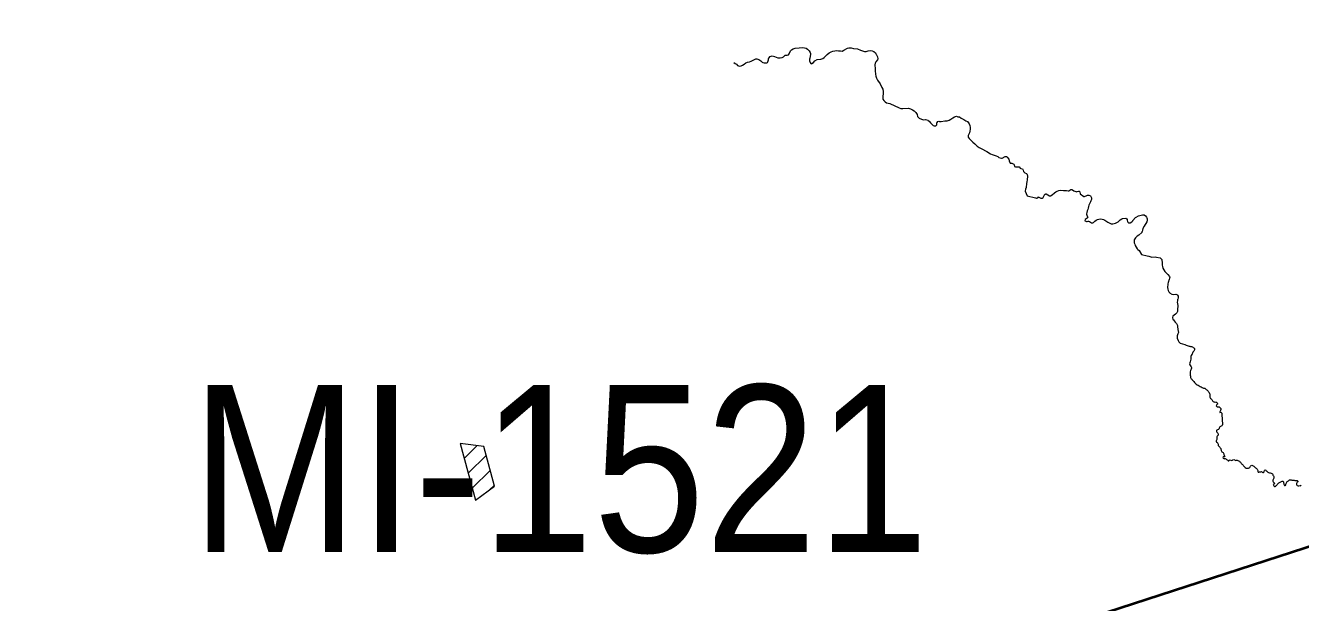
# Model space of a CAD drawing. Extents: x -1643653 to 4543381, y 1624270 to 13878484.
# Drawn here: x 589726 to 593542, y 8915662 to 8917389 of the extents above; entities that cross this region are included whole.
import ezdxf

# ---------------------------------------------------------------- set-up
doc = ezdxf.new("R2010")
doc.units = 0
doc.header["$LTSCALE"] = 200
doc.layers.add('1', color=7, linetype='Continuous', lineweight=13)
doc.layers.add('6', color=7, linetype='Continuous', lineweight=13)

msp = doc.modelspace()

# ---------------------------------------------------------------- linework, layer by layer
at = {"layer": '1', "lineweight": 25}
msp.add_spline([(814781, 9009175.5), (814787.2, 9009173.4), (814796.9, 9009173.4), (814799.4, 9009172.4), (814805.1, 9009174.5), (814805.6, 9009176.5), (814811.7, 9009179.5), (814811.7, 9009179.5), (814801.5, 9009181), (814790.7, 9009181.5), (814784.1, 9009183.1), (814777.4, 9009185.1), (814778.4, 9009175.5)], degree=3, dxfattribs=at)
at = {"layer": '6', "lineweight": 40}
msp.add_line((590967.2, 8914985.2), (596244.3, 8916699.1), dxfattribs=at)
at = {"layer": '6'}
for p, q in [((591027.1, 8916137.6), (591027.5, 8916138)), ((591039.1, 8916093), (591077.3, 8916131.2)), ((591051.1, 8916048.4), (591105.1, 8916102.4)), ((591063, 8916003.8), (591117.1, 8916057.8)), ((591113.7, 8915997.9), (591129.1, 8916013.2))]:
    msp.add_line(p, q, dxfattribs=at)
for points in [[(591845.6, 8917277.7), (591849.8, 8917275.1), (591853.6, 8917272.5), (591856.8, 8917269), (591862.9, 8917267.1), (591867.4, 8917268), (591872, 8917270), (591877.2, 8917272.6), (591881.7, 8917277.1), (591886.9, 8917279.1), (591892.6, 8917280.1), (591898, 8917281.9), (591911.5, 8917288.4), (591912.4, 8917288.6), (591915.1, 8917288.6), (591920.4, 8917287.1), (591926.3, 8917282.5), (591930.3, 8917278.6), (591932.7, 8917277.4), (591936.8, 8917276.8), (591941.4, 8917276.7), (591944.6, 8917276.9), (591947.1, 8917278.1), (591948.1, 8917279.7), (591949.7, 8917285.5), (591949.8, 8917289.9), (591950.3, 8917291.2), (591955, 8917296), (591957.2, 8917297.2), (591960.7, 8917297.4), (591967.8, 8917295.8), (591977.8, 8917292.2), (591984.7, 8917291.9), (591990.2, 8917292.5), (591994.9, 8917294.9), (591999.7, 8917299.4), (592005.2, 8917299.8), (592009.9, 8917301.1), (592011.7, 8917303.8), (592015.8, 8917313), (592018.7, 8917315.7), (592023.7, 8917319), (592029.6, 8917320.3), (592041.4, 8917322.1), (592052.1, 8917322.6), (592057.4, 8917322.2), (592062.2, 8917321), (592066.4, 8917317.7), (592070.9, 8917313), (592074.3, 8917307.5), (592075.4, 8917304.4), (592075.4, 8917301.5), (592073.8, 8917290.7), (592072.7, 8917288.2), (592072.1, 8917282.9), (592074, 8917277.7), (592076.8, 8917274.7), (592078.7, 8917274.3), (592079.6, 8917274.6), (592084.5, 8917277.6), (592088.2, 8917282.7), (592095.4, 8917287), (592106.7, 8917288.2), (592112.7, 8917290), (592116.6, 8917292.6), (592124.8, 8917301.6), (592131.5, 8917306.6), (592137, 8917309.7), (592142.4, 8917311.8), (592147.8, 8917312.8), (592153, 8917313.4), (592159.1, 8917313), (592164.9, 8917313), (592170.5, 8917312.2), (592175.5, 8917314.6), (592185.9, 8917320.4), (592190.5, 8917321.4), (592197.2, 8917321.6), (592203.6, 8917319.4), (592216.4, 8917318.6), (592225.5, 8917314.4), (592230.7, 8917312.4), (592236.7, 8917310.9), (592242.4, 8917311.1), (592248.1, 8917312.4), (592254.1, 8917313.4), (592259.9, 8917312.8), (592265.1, 8917310.8), (592269.7, 8917306.4), (592271.2, 8917303.7), (592272.3, 8917302.9), (592275.7, 8917294.6), (592276.6, 8917289.2), (592275.9, 8917285.5), (592271.4, 8917280), (592269.1, 8917275.7), (592268.3, 8917270.4), (592269.3, 8917258.8), (592269.4, 8917252.5), (592269.9, 8917242.9), (592271, 8917236.8)], [(592271, 8917236.8), (592271, 8917236.8), (592273.1, 8917230.7), (592276.2, 8917225.3), (592283.8, 8917214), (592289.3, 8917203.3), (592291.5, 8917197.8), (592292.7, 8917191.5), (592292.7, 8917186.1), (592291.4, 8917175.2), (592292.2, 8917167.6), (592294.6, 8917164.1), (592298.4, 8917159.7), (592302.7, 8917157), (592312.9, 8917154.9), (592340.3, 8917142.5), (592345.8, 8917140.6), (592351.5, 8917140.3), (592368.9, 8917141.3), (592375.2, 8917139.3), (592380.7, 8917136.4), (592385.9, 8917133), (592391.1, 8917128.2), (592394.3, 8917122.2), (592396.1, 8917116.6), (592401.1, 8917111.7), (592408.1, 8917107.8), (592414, 8917106.3), (592419.4, 8917106.8), (592426.8, 8917105.2), (592427.4, 8917104.2), (592430.7, 8917101.9), (592435, 8917097.5), (592440.3, 8917091), (592442.3, 8917089.4), (592445.5, 8917088.1), (592448.1, 8917088.1), (592450.3, 8917088.5), (592453.1, 8917091.5), (592453.5, 8917097.1), (592454.4, 8917098.7), (592456.8, 8917101.6), (592459.2, 8917102.1), (592461.5, 8917101.7), (592466.7, 8917101.4), (592477.9, 8917102.8), (592484.1, 8917103.1), (592490.6, 8917104.9), (592495.6, 8917107.8), (592501.1, 8917111.9), (592506.7, 8917114.8), (592512.7, 8917117.4), (592516.7, 8917115.1), (592521.3, 8917115.6), (592526.3, 8917111.3), (592534.6, 8917107.5), (592540.1, 8917103.7), (592545.8, 8917101), (592550.4, 8917094.7), (592552.6, 8917089), (592553.4, 8917082.9), (592553.4, 8917078), (592552.7, 8917072.4), (592551.6, 8917066.9), (592548.2, 8917061.5), (592547.3, 8917059.6), (592547.3, 8917054.7), (592550.3, 8917050.4), (592561.6, 8917039.8), (592567, 8917034.3), (592574.5, 8917027.9), (592580.6, 8917023.7), (592585.8, 8917020.6), (592602.8, 8917011.8), (592614.3, 8917004.6), (592619.5, 8917002), (592624.7, 8917000), (592631.2, 8916998.5), (592636.2, 8916996.2), (592639.5, 8916993.2), (592646.8, 8916991.2), (592649.2, 8916991.1), (592657.9, 8916996.1), (592661, 8916996.4), (592661.7, 8916996.2), (592664.2, 8916994.4), (592669.2, 8916988.6), (592669.9, 8916983.4), (592673, 8916976.8), (592677.8, 8916976.1), (592684.1, 8916973.9), (592685.2, 8916971.8), (592686.4, 8916967), (592687.1, 8916966.5), (592688.8, 8916965.9), (592697.7, 8916966), (592700.3, 8916965.4), (592702.8, 8916961.5), (592705, 8916960.5), (592709.9, 8916959.1), (592711.1, 8916957.5)], [(592711.1, 8916957.5), (592712.3, 8916955.2), (592712.3, 8916955.2), (592712.5, 8916952), (592712.9, 8916951.3), (592716.5, 8916947.7), (592721.5, 8916946), (592723.3, 8916943.9), (592723.8, 8916943), (592724.6, 8916937.6), (592724, 8916926.3), (592723.1, 8916920.9), (592721.6, 8916915.2), (592720.5, 8916904.2), (592718.9, 8916898.6), (592717.9, 8916893.2), (592724.4, 8916878.8), (592748.9, 8916872.5), (592752, 8916871.9), (592752.8, 8916872.2), (592756.5, 8916875), (592756.8, 8916876), (592764.5, 8916872), (592768.8, 8916871.5), (592772.3, 8916874.1), (592774.2, 8916877.3), (592774.6, 8916880), (592776.1, 8916881.8), (592776.7, 8916883.3), (592778.3, 8916883.5), (592779.7, 8916884.5), (592781.1, 8916884.6), (592785.3, 8916881.4), (592790.6, 8916878.7), (592793.5, 8916878.7), (592799, 8916881.6), (592806.1, 8916887.4), (592809.8, 8916890.8), (592813.5, 8916892.8), (592818.2, 8916894.8), (592823.2, 8916895.6), (592832.3, 8916895.2), (592841.5, 8916895.2), (592846.2, 8916894.2), (592848.3, 8916894.2), (592855.1, 8916897.4), (592857.3, 8916897.7), (592859.4, 8916896.6), (592863.9, 8916893.7), (592869.3, 8916891.4), (592872.9, 8916891), (592874, 8916891.6), (592877.8, 8916892.9), (592880, 8916893), (592881.3, 8916890.9), (592883, 8916885.1), (592893.3, 8916877.1), (592895.9, 8916877), (592897.7, 8916877.4), (592900.5, 8916879), (592904.1, 8916880.6), (592908.2, 8916881.2), (592908.8, 8916881.1), (592913.1, 8916878.3), (592916.1, 8916873), (592916.1, 8916868.1), (592914.8, 8916863.5), (592913.2, 8916861.2), (592912.4, 8916858.9), (592908.4, 8916850.8), (592907.6, 8916846.4), (592906.1, 8916842), (592905.5, 8916837.8), (592903.6, 8916833.6), (592902.2, 8916828.9), (592901.3, 8916824.9), (592901.9, 8916824), (592902.6, 8916820.6), (592904.8, 8916816.2), (592905.6, 8916813.8), (592903.6, 8916811.8), (592897.4, 8916808), (592896.8, 8916804.3), (592899.4, 8916802.5), (592901.2, 8916801.9), (592903.1, 8916801.9), (592906.1, 8916803), (592907.3, 8916803), (592910.3, 8916802.2), (592916.3, 8916798.3), (592920.2, 8916798.1), (592922.2, 8916798.7), (592923.7, 8916799.8), (592926.5, 8916803.4), (592930.2, 8916806.3), (592934.1, 8916808.1), (592938.3, 8916809.3), (592944.5, 8916809.6), (592952.3, 8916807.6), (592956.4, 8916805.5), (592965.7, 8916799.6)], [(592965.7, 8916799.6), (592971.1, 8916796.7), (592975.3, 8916795.1), (592975.3, 8916795.1), (592980.2, 8916794.9), (592984.7, 8916795.5), (592988.8, 8916796.7), (592996.4, 8916800.7), (592999.6, 8916803.7), (593002.3, 8916807), (593006.9, 8916810.2), (593009.7, 8916810.9), (593018.9, 8916811.5), (593021.6, 8916809.9), (593022.9, 8916809.5), (593023.3, 8916806), (593024, 8916801.8), (593025.3, 8916799.7), (593027.7, 8916798.3), (593031.8, 8916797.5), (593036.9, 8916800.8), (593039.9, 8916803.6), (593040.4, 8916804.7), (593048.4, 8916813.9), (593050.5, 8916814.8), (593056.7, 8916818.5), (593069.6, 8916822.2), (593071.9, 8916822.4), (593074.1, 8916821.8), (593078, 8916819.3), (593078.3, 8916818.5), (593081.3, 8916815), (593082.3, 8916813.2), (593082.9, 8916810.4), (593082.9, 8916806.1), (593081.6, 8916801), (593079.4, 8916796.2), (593077.2, 8916792.5), (593074.1, 8916788.4), (593069.8, 8916781), (593069.3, 8916776.1), (593068.4, 8916772.5), (593067.2, 8916770.7), (593067, 8916769.5), (593057.8, 8916761.1), (593053.4, 8916758.2), (593048, 8916752.6), (593044.2, 8916746.8), (593043.8, 8916744.4), (593043.8, 8916740.9), (593044.2, 8916737.7), (593046.2, 8916734.5), (593047.5, 8916729.8), (593049.9, 8916725.4), (593053.1, 8916720.5), (593055, 8916718.1), (593059, 8916715), (593066.5, 8916703.3), (593083.2, 8916699.6), (593087.7, 8916697.7), (593096.7, 8916695.6), (593106.8, 8916696.1), (593111.4, 8916695.6), (593122, 8916693.3)], [(593122, 8916693.3), (593126.8, 8916688.3), (593128.2, 8916676.8), (593128.1, 8916671.3), (593128.5, 8916667.6), (593130.1, 8916662.3), (593136.3, 8916652.8), (593139.5, 8916648.8), (593144.8, 8916643.5), (593149.8, 8916637.2), (593150.5, 8916635.3), (593150.3, 8916632.6), (593149.3, 8916628.1), (593148.4, 8916625.5), (593147, 8916623.3), (593146.5, 8916621.2), (593145.8, 8916620.5), (593144.6, 8916613.9), (593144.2, 8916604.4), (593145, 8916599.8), (593146.2, 8916595.4), (593148.1, 8916591.6), (593149.5, 8916589.9), (593150, 8916588.8), (593157.2, 8916584.3), (593160.7, 8916583.4), (593169.3, 8916584), (593171.6, 8916583.7), (593173.7, 8916581.4), (593175.6, 8916578), (593175.8, 8916573.6), (593175, 8916569.8), (593174.3, 8916568.8), (593173.5, 8916564.7), (593173.1, 8916560.2), (593173.5, 8916555.3), (593174.5, 8916550.8), (593174.1, 8916537.8), (593173.4, 8916532.9), (593172.2, 8916528.9), (593171.7, 8916528.1), (593167.9, 8916524.7), (593164.1, 8916522.1), (593159.5, 8916518.6), (593158.6, 8916514.6), (593160.4, 8916508.6), (593161.8, 8916507.6), (593164.1, 8916504.4), (593167.2, 8916501), (593170.7, 8916496.5), (593173.8, 8916490.8), (593174, 8916487.4), (593175.2, 8916478.5)], [(593175.2, 8916478.5), (593176.4, 8916469.6), (593174.7, 8916466.1), (593172.5, 8916459.6), (593172.4, 8916453.2), (593176, 8916445.9), (593177.6, 8916442), (593182.1, 8916437.6), (593195.9, 8916433.4)], [(593251.3, 8916303.5), (593251.9, 8916303.5), (593252.8, 8916303.5), (593255.3, 8916302.7), (593257.5, 8916301.5), (593259.7, 8916299.6), (593261.8, 8916297.7), (593263.7, 8916296), (593265.3, 8916294), (593267.1, 8916292.2), (593268.8, 8916289.7), (593269.7, 8916287.6), (593270.4, 8916284.8), (593270.5, 8916282.2), (593270.8, 8916279.5), (593270.9, 8916276.9), (593270.8, 8916276.3), (593271.5, 8916274.4), (593272.9, 8916272.5), (593274.7, 8916270.9), (593276.5, 8916268.8), (593277.9, 8916267), (593279.1, 8916265.3), (593280.7, 8916263.4), (593282.2, 8916261.8), (593284.4, 8916261.7), (593286.6, 8916261.8), (593288.8, 8916261.7), (593290.7, 8916260.9), (593292.6, 8916259.6), (593293.6, 8916257.5), (593293.5, 8916255.3), (593292, 8916253.9), (593290.3, 8916252.4), (593289.2, 8916250.5), (593290.8, 8916249), (593292.5, 8916247.7), (593294.6, 8916247.7), (593296.5, 8916247.5), (593298.7, 8916246.8), (593300.3, 8916245.7), (593301.7, 8916244.4), (593303.2, 8916242.2), (593303.5, 8916240.4), (593303.2, 8916238.8), (593302.2, 8916236.4), (593301.1, 8916234.6), (593300.3, 8916232.6), (593301, 8916230.7), (593303.2, 8916230.8), (593304.8, 8916230.4), (593306.4, 8916228.7), (593306.9, 8916226.5), (593307, 8916224.7), (593306.5, 8916222.4), (593306.5, 8916220.7), (593306.7, 8916218.3), (593307.7, 8916216.7), (593307.9, 8916215.2), (593308, 8916212.8), (593308.1, 8916211.9)], [(593307.6, 8916211.4), (593307.6, 8916209.1), (593307.2, 8916207.2), (593307.2, 8916205.7), (593308, 8916203.3), (593308.6, 8916201.1), (593308.9, 8916198.8), (593308.8, 8916196.3), (593308.5, 8916194), (593307.9, 8916191.8), (593306.3, 8916189.9), (593304.1, 8916189.1), (593302.3, 8916188.3), (593300.5, 8916186.9), (593299.2, 8916185.2), (593298.7, 8916183.2), (593297.8, 8916180.7), (593296.2, 8916179.5), (593293.8, 8916178.6), (593292, 8916177.7), (593290.6, 8916176.1), (593290.5, 8916173.7), (593291.5, 8916171.7), (593292.9, 8916170.1), (593294.2, 8916168.5), (593295.5, 8916166.7), (593296.1, 8916164.7), (593295.3, 8916162.7), (593294.1, 8916160.9), (593293, 8916159), (593291.5, 8916157.1), (593291.3, 8916155), (593291.3, 8916153.8), (593291.4, 8916151.7), (593291.5, 8916149.6), (593291.1, 8916147.5), (593289.8, 8916145.9), (593289.3, 8916143.7), (593290.5, 8916141.8), (593292.5, 8916141.1), (593293.6, 8916139.2), (593294.7, 8916137.5), (593295.3, 8916135.4), (593295.4, 8916133.3), (593296, 8916131.4), (593297.4, 8916129.8), (593298.7, 8916128.1), (593300.3, 8916126.5), (593301.9, 8916124.8), (593303.2, 8916123), (593304, 8916121), (593304.7, 8916119), (593305, 8916116.5), (593305.2, 8916114.1), (593306.3, 8916112.2), (593308.2, 8916111.4), (593310.1, 8916110.2), (593311.3, 8916108.6), (593312.1, 8916106.6), (593312.4, 8916104.3), (593313.4, 8916102.2), (593314.6, 8916100), (593315.5, 8916097.7), (593315.2, 8916097.6), (593313.2, 8916097.5)], [(593313.2, 8916097.5), (593310.8, 8916097.4), (593309.1, 8916095.6), (593310.2, 8916093.9), (593312.4, 8916092.6), (593314.4, 8916092.1), (593314.4, 8916092.8), (593316.6, 8916092.8), (593318.7, 8916091.4), (593320.5, 8916089.9), (593322.5, 8916088.4), (593324.1, 8916087.2), (593325.7, 8916085.6), (593328, 8916085.8), (593329.6, 8916087.5), (593331.5, 8916088.9), (593333.6, 8916087.9), (593335.8, 8916086.9), (593338.2, 8916087.2), (593340, 8916088.6), (593342.3, 8916089.4), (593344.5, 8916089.1), (593346, 8916087.9), (593348, 8916087.1), (593350.5, 8916087.7), (593352.6, 8916087.4), (593356.2, 8916085.9), (593356.9, 8916085.6), (593359, 8916084.2), (593360.9, 8916082.7), (593362.2, 8916081.2), (593363.5, 8916079.6), (593365, 8916077.6), (593366.8, 8916075.7), (593368.4, 8916074.5), (593370.3, 8916072.9), (593371.5, 8916070.7), (593373, 8916068.9), (593374.7, 8916067.3), (593376.6, 8916065.9)], [(593376.6, 8916065.9), (593379.2, 8916064.1), (593381.3, 8916063.5), (593383.7, 8916063.6), (593386, 8916063.8), (593388, 8916064.7), (593389.9, 8916065.9), (593391.6, 8916067.6), (593392.8, 8916069.8), (593394.3, 8916071.8), (593396.4, 8916072.9), (593398.3, 8916071.9), (593400.2, 8916070.7), (593402.1, 8916069.2), (593403.9, 8916068), (593405.8, 8916066.3), (593407.6, 8916064.9), (593409.2, 8916063.3), (593411, 8916061.9), (593412.4, 8916060.4), (593413.6, 8916058.7), (593414.3, 8916056.7), (593414.5, 8916054.4), (593415, 8916052.2), (593417.1, 8916052), (593419.3, 8916052.3), (593421.3, 8916052.5), (593423.3, 8916052.9), (593425.3, 8916053.3), (593427.3, 8916052.1), (593429.2, 8916050.9), (593431.5, 8916050.9), (593433, 8916052.6), (593433.7, 8916054.7), (593434.5, 8916056.8), (593435.9, 8916058.4), (593437.9, 8916057.6), (593439.7, 8916056), (593441.3, 8916054.6), (593442.9, 8916053.2), (593444.5, 8916052.1), (593446.7, 8916050.8), (593449.2, 8916050.1), (593451.6, 8916049.5), (593454, 8916048.8), (593456.1, 8916048.2), (593457.9, 8916046.7), (593458.9, 8916044.9), (593459.7, 8916042.7), (593460.8, 8916040.5), (593462, 8916038.8), (593462.5, 8916036.6), (593462.4, 8916034.1), (593461.7, 8916031.6), (593460.7, 8916029.4), (593459.6, 8916027.6)], [(593502.1, 8916023.3), (593504.2, 8916024.8), (593506.5, 8916026), (593508.1, 8916027.3), (593509.6, 8916029), (593511.7, 8916029.1), (593514, 8916028.6), (593516, 8916028.2), (593518.2, 8916027.8), (593520.4, 8916027.5), (593522.7, 8916027.3), (593525.1, 8916027.2), (593527.5, 8916027.1), (593530, 8916026.9), (593532.1, 8916026.4), (593534.2, 8916025.1), (593534.4, 8916023.1), (593532.5, 8916021.7), (593531.2, 8916019.8), (593530.5, 8916017.6), (593530.3, 8916015.2), (593530.7, 8916013), (593532.5, 8916011.7), (593535.2, 8916011.2), (593537.2, 8916011.2), (593539.7, 8916011.4), (593542, 8916011.3), (593543.8, 8916012.6)], [(593459.6, 8916027.5), (593459.6, 8916027.6), (593459.4, 8916024.3), (593460.6, 8916022.7), (593462.2, 8916021), (593463.7, 8916019.4), (593465.3, 8916018.1), (593465.6, 8916017.4), (593464.5, 8916016.8), (593462.6, 8916016.4), (593462.1, 8916016.2), (593460.5, 8916014.3), (593460.9, 8916012.4), (593461.8, 8916010.6)], [(593462.2, 8916010.2), (593463.8, 8916009), (593465.9, 8916008.5), (593467.9, 8916009.8), (593469.3, 8916011.4), (593471, 8916013.1), (593472.6, 8916015), (593474.1, 8916016.3), (593475.7, 8916017.8), (593477.4, 8916019.7), (593479.2, 8916021.1), (593481.1, 8916022), (593483.3, 8916022.8), (593485.5, 8916023.8), (593487.6, 8916024.6), (593490, 8916024.4), (593491, 8916022.1), (593491.4, 8916020), (593491.9, 8916017.8), (593492.2, 8916015.7), (593492.8, 8916013.4), (593494.2, 8916011.5), (593496.2, 8916011.5), (593497.9, 8916013.2), (593498.5, 8916015.4), (593499.1, 8916017.6), (593499.9, 8916019.7), (593501.1, 8916021.5), (593502.1, 8916023.3)]]:
    msp.add_lwpolyline(points, dxfattribs=at)
msp.add_lwpolyline([(591027, 8916138), (591072.7, 8915967.9), (591130, 8916009.8), (591098, 8916128.3)], close=True, dxfattribs=at)
msp.add_spline([(593195.9, 8916433.4), (593200.1, 8916432.2), (593206.3, 8916429.8), (593215.4, 8916427.6), (593221.2, 8916424.9), (593224.3, 8916421.6), (593224.4, 8916418.2), (593222.7, 8916413.9), (593219.8, 8916410.4), (593218, 8916405.5), (593216.6, 8916403.5), (593214.1, 8916398.4), (593213.8, 8916389.8), (593212, 8916381.8), (593210, 8916375.9), (593212.9, 8916369.7), (593215.9, 8916365), (593214.4, 8916360.2), (593212, 8916351.9), (593212.3, 8916341.9), (593212.9, 8916335.4), (593218.2, 8916328), (593227.1, 8916317.7), (593238.9, 8916310), (593251.3, 8916303.5)], degree=3, dxfattribs=at)

# ---------------------------------------------------------------- texts
at = {"layer": '6', "width": 0.9}
msp.add_text('MI-1521', height=500, dxfattribs=at).set_placement((590221.3, 8915812.3))

doc.saveas('drawing.dxf')
